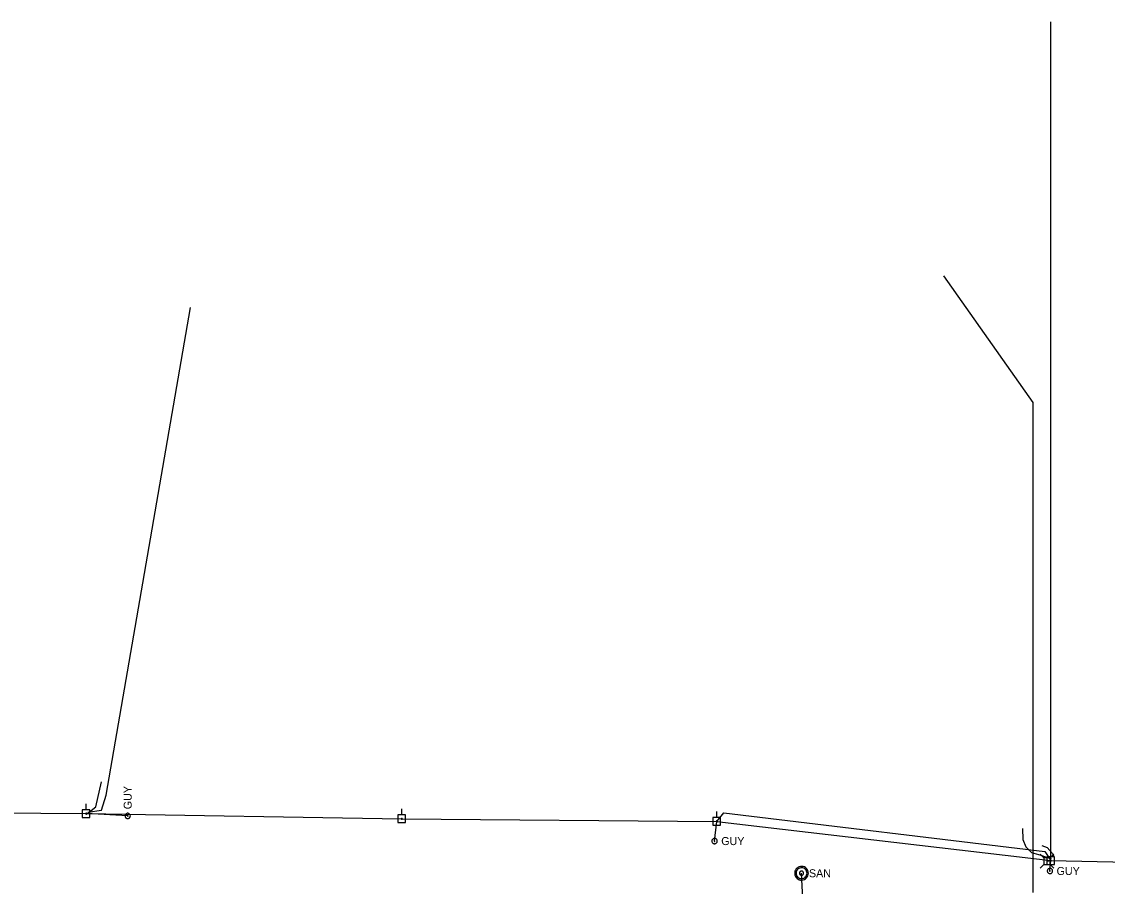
# Model space of a CAD drawing. Extents: x 596028 to 606371, y 330010 to 403088.
# Drawn here: x 602883 to 603405, y 360841 to 361257 of the extents above; entities that cross this region are included whole.
import ezdxf

# ---------------------------------------------------------------- set-up
doc = ezdxf.new("R2010")
doc.units = 0
for name, color, linetype in [('E_UTL_E_UG', 7, 'Continuous'), ('E_UTL_EGuyWire', 7, 'Continuous'), ('E_UTL_EPowerPole', 7, 'Continuous'), ('E_UTL_FO_UG', 7, 'Continuous'), ('E_UTL_G_UG', 7, 'Continuous'), ('E_UTL_Overhead', 7, 'Continuous'), ('E_UTL_SAN_MH', 7, 'Continuous'), ('E_UTL_SAN_UG', 7, 'Continuous'), ('E_UTL_T', 7, 'Continuous'), ('E_UTL_TV_UG', 7, 'Continuous')]:
    doc.layers.add(name, color=color, linetype=linetype)

msp = doc.modelspace()

# ---------------------------------------------------------------- linework, layer by layer
at = {"layer": 'E_UTL_E_UG'}
for points in [[(603217.24, 360872.56), (603220.7, 360876.59)], [(603364.29, 360869.08), (603364.44, 360863.82), (603365.82, 360860.36), (603368.54, 360857.6), (603373.09, 360856.31), (603378.03, 360854.52)], [(603376.1, 360853.39), (603377.89, 360853.65)]]:
    msp.add_lwpolyline(points, dxfattribs=at)
at = {"layer": 'E_UTL_EGuyWire'}
for p, q in [((602933.87, 360875.15), (602913.92, 360876.29)), ((603216.16, 360863.07), (603217.24, 360872.56)), ((603377.47, 360848.68), (603377.89, 360853.65))]:
    msp.add_line(p, q, dxfattribs=at)
for points in [[(602933.87, 360876.43), (602933.63, 360876.41), (602933.4, 360876.34), (602933.18, 360876.23), (602932.99, 360876.08), (602932.83, 360875.89), (602932.71, 360875.68), (602932.63, 360875.45), (602932.59, 360875.21), (602932.6, 360874.97), (602932.66, 360874.73), (602932.76, 360874.51), (602932.9, 360874.31), (602933.08, 360874.14), (602933.29, 360874.01), (602933.51, 360873.92), (602933.75, 360873.87), (602934, 360873.87), (602934.24, 360873.92), (602934.46, 360874.01), (602934.67, 360874.14), (602934.84, 360874.31), (602934.99, 360874.51), (602935.09, 360874.73), (602935.14, 360874.97), (602935.16, 360875.21), (602935.12, 360875.45), (602935.04, 360875.68), (602934.92, 360875.89), (602934.76, 360876.08), (602934.57, 360876.23), (602934.35, 360876.34), (602934.12, 360876.41), (602933.87, 360876.43)], [(602933.87, 360875.31), (602933.84, 360875.31), (602933.81, 360875.3), (602933.79, 360875.28), (602933.76, 360875.26), (602933.74, 360875.24), (602933.73, 360875.21), (602933.72, 360875.19), (602933.71, 360875.16), (602933.72, 360875.13), (602933.72, 360875.1), (602933.74, 360875.07), (602933.75, 360875.04), (602933.77, 360875.02), (602933.8, 360875.01), (602933.83, 360874.99), (602933.86, 360874.99), (602933.89, 360874.99), (602933.92, 360874.99), (602933.95, 360875.01), (602933.97, 360875.02), (602934, 360875.04), (602934.01, 360875.07), (602934.03, 360875.1), (602934.03, 360875.13), (602934.03, 360875.16), (602934.03, 360875.19), (602934.02, 360875.21), (602934, 360875.24), (602933.98, 360875.26), (602933.96, 360875.28), (602933.93, 360875.3), (602933.9, 360875.31), (602933.87, 360875.31)], [(603217.45, 360863.07), (603217.42, 360863.31), (603217.35, 360863.55), (603217.24, 360863.76), (603217.09, 360863.95), (603216.91, 360864.11), (603216.7, 360864.24), (603216.47, 360864.32), (603216.22, 360864.35), (603215.98, 360864.34), (603215.74, 360864.28), (603215.52, 360864.18), (603215.32, 360864.04), (603215.15, 360863.86), (603215.02, 360863.66), (603214.93, 360863.43), (603214.89, 360863.19), (603214.89, 360862.95), (603214.93, 360862.71), (603215.02, 360862.48), (603215.15, 360862.27), (603215.32, 360862.1), (603215.52, 360861.96), (603215.74, 360861.86), (603215.98, 360861.8), (603216.22, 360861.79), (603216.47, 360861.82), (603216.7, 360861.9), (603216.91, 360862.02), (603217.09, 360862.18), (603217.24, 360862.37), (603217.35, 360862.59), (603217.42, 360862.83), (603217.45, 360863.07)], [(603216.32, 360863.07), (603216.32, 360863.1), (603216.31, 360863.13), (603216.3, 360863.16), (603216.28, 360863.18), (603216.26, 360863.2), (603216.23, 360863.21), (603216.2, 360863.22), (603216.17, 360863.23), (603216.14, 360863.23), (603216.11, 360863.22), (603216.08, 360863.21), (603216.06, 360863.19), (603216.04, 360863.17), (603216.02, 360863.14), (603216.01, 360863.11), (603216, 360863.08), (603216, 360863.05), (603216.01, 360863.02), (603216.02, 360862.99), (603216.04, 360862.97), (603216.06, 360862.95), (603216.08, 360862.93), (603216.11, 360862.92), (603216.14, 360862.91), (603216.17, 360862.91), (603216.2, 360862.91), (603216.23, 360862.92), (603216.26, 360862.94), (603216.28, 360862.96), (603216.3, 360862.98), (603216.31, 360863.01), (603216.32, 360863.04), (603216.32, 360863.07)], [(603378.76, 360848.68), (603378.73, 360848.92), (603378.66, 360849.16), (603378.55, 360849.37), (603378.4, 360849.56), (603378.22, 360849.72), (603378.01, 360849.85), (603377.78, 360849.93), (603377.53, 360849.96), (603377.29, 360849.95), (603377.05, 360849.89), (603376.83, 360849.79), (603376.63, 360849.65), (603376.46, 360849.47), (603376.33, 360849.27), (603376.24, 360849.04), (603376.2, 360848.8), (603376.2, 360848.56), (603376.24, 360848.32), (603376.33, 360848.09), (603376.46, 360847.88), (603376.63, 360847.71), (603376.83, 360847.57), (603377.05, 360847.47), (603377.29, 360847.41), (603377.53, 360847.4), (603377.78, 360847.43), (603378.01, 360847.51), (603378.22, 360847.63), (603378.4, 360847.79), (603378.55, 360847.98), (603378.66, 360848.2), (603378.73, 360848.44), (603378.76, 360848.68)], [(603377.63, 360848.68), (603377.63, 360848.71), (603377.62, 360848.74), (603377.61, 360848.77), (603377.59, 360848.79), (603377.57, 360848.81), (603377.54, 360848.82), (603377.51, 360848.83), (603377.48, 360848.84), (603377.45, 360848.84), (603377.42, 360848.83), (603377.39, 360848.82), (603377.37, 360848.8), (603377.35, 360848.78), (603377.33, 360848.75), (603377.32, 360848.72), (603377.31, 360848.69), (603377.31, 360848.66), (603377.32, 360848.63), (603377.33, 360848.6), (603377.35, 360848.58), (603377.37, 360848.56), (603377.39, 360848.54), (603377.42, 360848.53), (603377.45, 360848.52), (603377.48, 360848.52), (603377.51, 360848.52), (603377.54, 360848.53), (603377.57, 360848.55), (603377.59, 360848.57), (603377.61, 360848.59), (603377.62, 360848.62), (603377.63, 360848.65), (603377.63, 360848.68)]]:
    msp.add_lwpolyline(points, dxfattribs=at)
at = {"layer": 'E_UTL_EPowerPole'}
for points in [[(602915.73, 360878.13), (602912.05, 360878.13)], [(602912.05, 360878.13), (602912.05, 360874.44)], [(602913.89, 360878.13), (602913.89, 360881.04)], [(602915.73, 360874.44), (602915.73, 360878.13)], [(603065.69, 360875.61), (603065.69, 360878.52)], [(602912.05, 360874.44), (602915.73, 360874.44)], [(602914.16, 360876.29), (602914.16, 360876.34), (602914.14, 360876.38), (602914.12, 360876.42), (602914.09, 360876.45), (602914.06, 360876.48), (602914.02, 360876.51), (602913.98, 360876.52), (602913.93, 360876.53), (602913.89, 360876.53), (602913.84, 360876.52), (602913.8, 360876.5), (602913.77, 360876.47), (602913.73, 360876.44), (602913.71, 360876.4), (602913.69, 360876.36), (602913.68, 360876.31), (602913.68, 360876.27), (602913.69, 360876.22), (602913.71, 360876.18), (602913.73, 360876.14), (602913.77, 360876.11), (602913.8, 360876.08), (602913.84, 360876.06), (602913.89, 360876.05), (602913.93, 360876.05), (602913.98, 360876.06), (602914.02, 360876.07), (602914.06, 360876.1), (602914.09, 360876.13), (602914.12, 360876.16), (602914.14, 360876.2), (602914.16, 360876.24), (602914.16, 360876.29)], [(603067.54, 360875.61), (603063.85, 360875.61)], [(603063.85, 360875.61), (603063.85, 360871.92)], [(603065.96, 360873.77), (603065.96, 360873.81), (603065.95, 360873.86), (603065.92, 360873.9), (603065.9, 360873.93), (603065.86, 360873.96), (603065.82, 360873.99), (603065.78, 360874), (603065.74, 360874.01), (603065.69, 360874), (603065.65, 360873.99), (603065.6, 360873.97), (603065.57, 360873.95), (603065.54, 360873.92), (603065.51, 360873.88), (603065.5, 360873.84), (603065.49, 360873.79), (603065.49, 360873.75), (603065.5, 360873.7), (603065.51, 360873.66), (603065.54, 360873.62), (603065.57, 360873.59), (603065.6, 360873.56), (603065.65, 360873.54), (603065.69, 360873.53), (603065.74, 360873.53), (603065.78, 360873.54), (603065.82, 360873.55), (603065.86, 360873.57), (603065.9, 360873.6), (603065.92, 360873.64), (603065.95, 360873.68), (603065.96, 360873.72), (603065.96, 360873.77)], [(603067.54, 360871.92), (603067.54, 360875.61)], [(603219.06, 360874.4), (603215.37, 360874.4)], [(603215.37, 360874.4), (603215.37, 360870.71)], [(603217.48, 360872.56), (603217.48, 360872.6), (603217.47, 360872.65), (603217.44, 360872.69), (603217.42, 360872.72), (603217.38, 360872.75), (603217.34, 360872.78), (603217.3, 360872.79), (603217.25, 360872.8), (603217.21, 360872.79), (603217.17, 360872.78), (603217.12, 360872.76), (603217.09, 360872.74), (603217.06, 360872.71), (603217.03, 360872.67), (603217.01, 360872.63), (603217.01, 360872.58), (603217.01, 360872.54), (603217.01, 360872.49), (603217.03, 360872.45), (603217.06, 360872.41), (603217.09, 360872.38), (603217.12, 360872.35), (603217.17, 360872.33), (603217.21, 360872.32), (603217.25, 360872.32), (603217.3, 360872.33), (603217.34, 360872.34), (603217.38, 360872.36), (603217.42, 360872.39), (603217.44, 360872.43), (603217.47, 360872.47), (603217.48, 360872.51), (603217.48, 360872.56)], [(603217.21, 360874.4), (603217.21, 360877.31)], [(603219.06, 360870.71), (603219.06, 360874.4)], [(603063.85, 360871.92), (603067.54, 360871.92)], [(603215.37, 360870.71), (603219.06, 360870.71)], [(603377.86, 360855.49), (603377.86, 360858.4)], [(603379.7, 360855.49), (603376.02, 360855.49)], [(603376.02, 360855.49), (603376.02, 360851.8)], [(603378.13, 360853.65), (603378.13, 360853.69), (603378.11, 360853.74), (603378.09, 360853.78), (603378.07, 360853.81), (603378.03, 360853.84), (603377.99, 360853.87), (603377.95, 360853.88), (603377.9, 360853.89), (603377.86, 360853.88), (603377.82, 360853.87), (603377.77, 360853.85), (603377.74, 360853.83), (603377.71, 360853.8), (603377.68, 360853.76), (603377.66, 360853.72), (603377.66, 360853.67), (603377.66, 360853.63), (603377.66, 360853.58), (603377.68, 360853.54), (603377.71, 360853.5), (603377.74, 360853.47), (603377.77, 360853.44), (603377.82, 360853.42), (603377.86, 360853.41), (603377.9, 360853.41), (603377.95, 360853.42), (603377.99, 360853.43), (603378.03, 360853.45), (603378.07, 360853.48), (603378.09, 360853.52), (603378.11, 360853.56), (603378.13, 360853.6), (603378.13, 360853.65)], [(603379.7, 360851.8), (603379.7, 360855.49)], [(603376.02, 360851.8), (603379.7, 360851.8)]]:
    msp.add_lwpolyline(points, dxfattribs=at)
at = {"layer": 'E_UTL_FO_UG'}
for points in [[(603377.89, 360853.65), (603377.89, 361257.19)], [(602914.65, 360876.45), (602918.63, 360879.53), (602921.28, 360891.49)], [(603220.7, 360876.59), (603375.06, 360858.13)], [(603375.06, 360858.13), (603377.89, 360853.65)]]:
    msp.add_lwpolyline(points, dxfattribs=at)
at = {"layer": 'E_UTL_G_UG'}
msp.add_lwpolyline([(603369.46, 360838.32), (603369.46, 361074.06), (603326.39, 361135.03)], dxfattribs=at)
at = {"layer": 'E_UTL_Overhead'}
msp.add_lwpolyline([(601807.71, 360883.13), (601833.63, 360883.8), (602115.93, 360855.37), (602246.87, 360854.67), (602332.74, 360857.28), (602428.19, 360864), (602527.43, 360871.22), (602631.31, 360878.48), (602913.92, 360876.29), (603065.72, 360873.77), (603217.24, 360872.56), (603377.89, 360853.65), (603549.12, 360850.11), (603623.6, 360849.31), (603732.45, 360847.05)], dxfattribs=at)
at = {"layer": 'E_UTL_SAN_MH'}
for points in [[(603261.3, 360847.61), (603261.24, 360848.23), (603261.07, 360848.84), (603260.78, 360849.39), (603260.39, 360849.89), (603259.92, 360850.3), (603259.37, 360850.61), (603258.78, 360850.82), (603258.16, 360850.91), (603257.53, 360850.88), (603256.92, 360850.73), (603256.35, 360850.47), (603255.84, 360850.1), (603255.41, 360849.65), (603255.07, 360849.12), (603254.84, 360848.54), (603254.72, 360847.92), (603254.72, 360847.3), (603254.84, 360846.68), (603255.07, 360846.1), (603255.41, 360845.57), (603255.84, 360845.12), (603256.35, 360844.75), (603256.92, 360844.49), (603257.53, 360844.34), (603258.16, 360844.31), (603258.78, 360844.4), (603259.37, 360844.61), (603259.92, 360844.92), (603260.39, 360845.33), (603260.78, 360845.83), (603261.07, 360846.38), (603261.24, 360846.99), (603261.3, 360847.61)], [(603260.64, 360847.61), (603260.6, 360848.11), (603260.45, 360848.59), (603260.22, 360849.04), (603259.91, 360849.43), (603259.53, 360849.76), (603259.1, 360850.01), (603258.63, 360850.18), (603258.13, 360850.25), (603257.63, 360850.22), (603257.14, 360850.1), (603256.68, 360849.9), (603256.27, 360849.61), (603255.93, 360849.24), (603255.66, 360848.82), (603255.47, 360848.35), (603255.38, 360847.86), (603255.38, 360847.36), (603255.47, 360846.87), (603255.66, 360846.4), (603255.93, 360845.98), (603256.27, 360845.61), (603256.68, 360845.32), (603257.14, 360845.12), (603257.63, 360845), (603258.13, 360844.97), (603258.63, 360845.04), (603259.1, 360845.21), (603259.53, 360845.46), (603259.91, 360845.79), (603260.22, 360846.18), (603260.45, 360846.63), (603260.6, 360847.11), (603260.64, 360847.61)], [(603258.99, 360847.61), (603258.98, 360847.8), (603258.92, 360847.98), (603258.84, 360848.15), (603258.72, 360848.29), (603258.58, 360848.42), (603258.41, 360848.51), (603258.24, 360848.57), (603258.05, 360848.6), (603257.86, 360848.59), (603257.68, 360848.55), (603257.51, 360848.47), (603257.35, 360848.36), (603257.23, 360848.22), (603257.12, 360848.06), (603257.05, 360847.89), (603257.02, 360847.7), (603257.02, 360847.52), (603257.05, 360847.33), (603257.12, 360847.16), (603257.23, 360847), (603257.35, 360846.86), (603257.51, 360846.75), (603257.68, 360846.67), (603257.86, 360846.63), (603258.05, 360846.62), (603258.24, 360846.65), (603258.41, 360846.71), (603258.58, 360846.8), (603258.72, 360846.93), (603258.84, 360847.07), (603258.92, 360847.24), (603258.98, 360847.42), (603258.99, 360847.61)]]:
    msp.add_lwpolyline(points, dxfattribs=at)
at = {"layer": 'E_UTL_SAN_UG'}
msp.add_line((603261.43, 360784.52), (603258, 360847.61), dxfattribs=at)
at = {"layer": 'E_UTL_T'}
for points in [[(603374.56, 360854.94), (603372.8, 360856.69)], [(603374.56, 360851.84), (603372.8, 360850.09)], [(603377.65, 360854.94), (603374.56, 360854.94)], [(603374.56, 360854.94), (603374.56, 360851.84)], [(603374.56, 360851.84), (603377.65, 360851.84)], [(603377.65, 360854.94), (603379.4, 360856.69)], [(603377.65, 360851.84), (603377.65, 360854.94)], [(603377.65, 360851.84), (603379.4, 360850.09)]]:
    msp.add_lwpolyline(points, dxfattribs=at)
at = {"layer": 'E_UTL_TV_UG'}
for points in [[(602921.3, 360877.99), (602923.52, 360885.14), (602964.1, 361119.69)], [(602914.77, 360876.91), (602921.3, 360877.99)], [(603373.55, 360860.99), (603376.11, 360859.94), (603378.68, 360857.03), (603379.59, 360855.39)]]:
    msp.add_lwpolyline(points, dxfattribs=at)

# ---------------------------------------------------------------- texts
at = {"layer": 'E_UTL_EGuyWire'}
msp.add_text('GUY', height=3.85, rotation=90, dxfattribs=at).set_placement((602935.8, 360878.36))
for p in [(603219.37, 360861.14), (603380.68, 360846.75)]:
    msp.add_text('GUY', height=3.85, dxfattribs=at).set_placement(p)
at = {"layer": 'E_UTL_SAN_MH'}
msp.add_text('SAN', height=3.849, dxfattribs=at).set_placement((603261.57, 360845.66))

doc.saveas('drawing.dxf')
